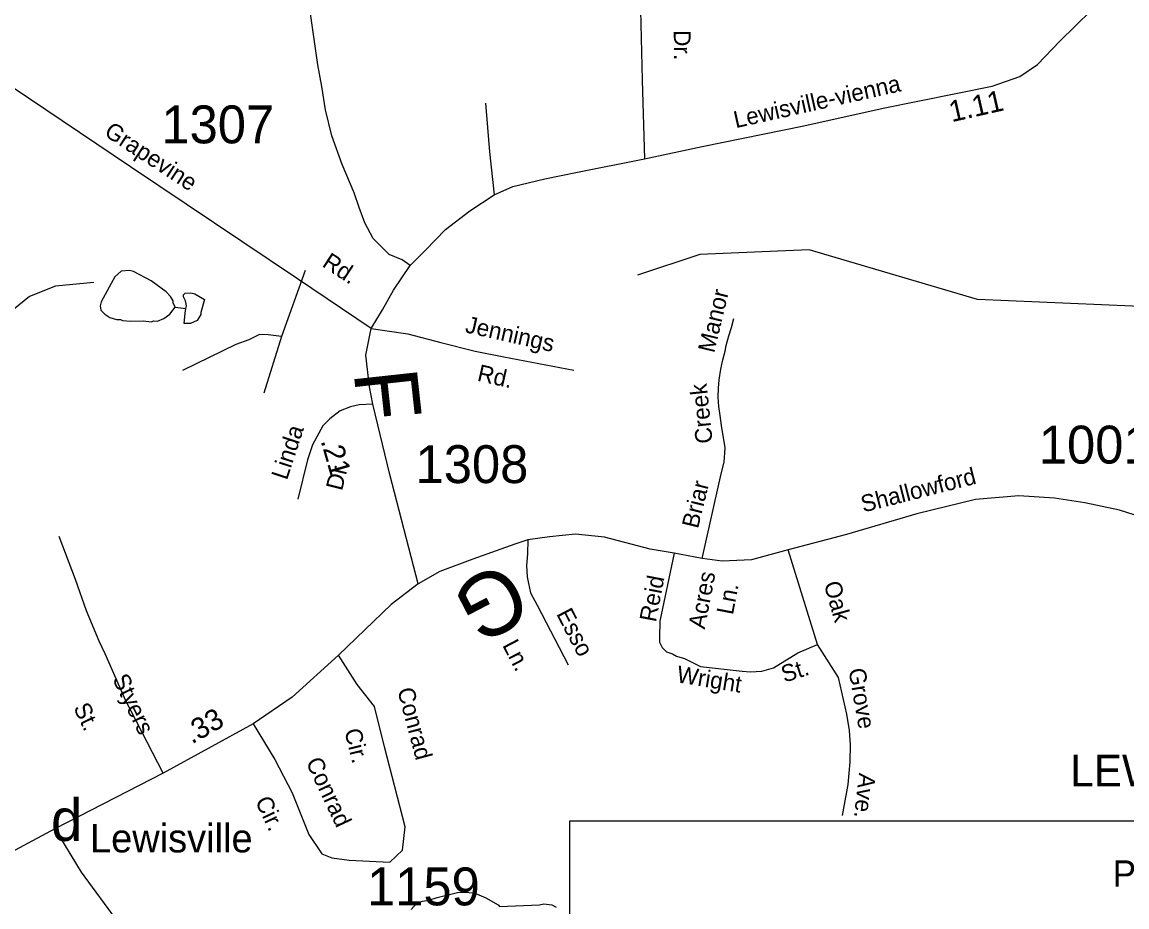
# Model space of a CAD drawing. Extents: x 1551653 to 1702041, y 811336 to 920032.
# Drawn here: x 1580534 to 1584838, y 856975 to 860421 of the extents above; entities that cross this region are included whole.
import ezdxf

# ---------------------------------------------------------------- set-up
doc = ezdxf.new("R2010")
doc.units = 0
for name, color, linetype in [('Old_Level_10', 7, 'Continuous'), ('Old_Level_11', 7, 'Continuous'), ('Old_Level_17', 7, 'Continuous'), ('Old_Level_22', 7, 'Continuous'), ('Old_Level_3', 7, 'Continuous'), ('Old_Level_32', 7, 'Continuous'), ('Old_Level_35', 7, 'Continuous'), ('Old_Level_59', 7, 'Continuous'), ('Old_Level_62', 7, 'Continuous'), ('Old_Level_8', 7, 'Continuous'), ('Old_Level_9', 7, 'Continuous')]:
    doc.layers.add(name, color=color, linetype=linetype)

msp = doc.modelspace()

# ---------------------------------------------------------------- linework, layer by layer
at = {"layer": 'Old_Level_3'}
msp.add_lwpolyline([(1589503.745, 854390.907), (1582667.227, 854390.907), (1582667.227, 857309.508), (1589503.745, 857309.508), (1589503.745, 854390.907)], dxfattribs=at)
at = {"layer": 'Old_Level_32'}
for points in [[(1581893.956, 859227.335), (1581937.264, 859299.576), (1581980.572, 859377.235), (1582045.509, 859472.566), (1582105.057, 859532.164), (1582182.651, 859613.436), (1582278.289, 859685.678), (1582373.217, 859747.746), (1582445.397, 859780.255), (1582570.605, 859810.939), (1582690.754, 859834.988), (1582958.124, 859888.496), (1583183.096, 859935.918), (1583579.121, 860016.914), (1583887.688, 860085.543), (1584312.76, 860171.491), (1584421.029, 860209.419), (1584489.6, 860256.375), (1584576.215, 860346.677), (1584698.921, 860465.876), (1584855.911, 860626.613)], [(1581893.956, 859227.335), (1581606.821, 859420.463), (1580955.472, 859857.208), (1580358.67, 860258.629)], [(1582077.043, 858233.001), (1581966.336, 858658.476), (1581899.913, 858933.263), (1581886.628, 858999.743), (1581873.343, 859123.84), (1581893.956, 859227.335)], [(1585127.288, 858419.265), (1584809.533, 858520.179), (1584674.444, 858549.023), (1584555.564, 858567.05), (1584416.873, 858576.064), (1584248.051, 858561.659), (1584019.299, 858505.774), (1583745.518, 858424.652), (1583518.42, 858365.647), (1583374.822, 858326.023), (1583261.347, 858320.614), (1583182.8, 858331.395), (1583074.16, 858352.985), (1582981.067, 858367.45), (1582802.749, 858414.321), (1582689.274, 858426.94), (1582588.407, 858416.124), (1582503.535, 858403.983), (1582453.317, 858387.28), (1582289.409, 858329.592), (1582161.524, 858280.918), (1582077.043, 858233.001)], [(1582077.043, 858233.001), (1581972, 858152.582), (1581766.715, 857954.837), (1581585.782, 857791.157), (1581434.395, 857687.131), (1581083.281, 857496.01), (1580660.98, 857279.203)], [(1580660.98, 857279.203), (1580384.241, 857130.186), (1580265.505, 857078.715), (1580172.633, 857036.302), (1580080.439, 856987.735), (1579807.4, 856837.008), (1579681.681, 856779.934), (1579542.156, 856705.837), (1579438.681, 856638.068), (1579339.98, 856585.368), (1579277.346, 856557.644), (1579119.841, 856466.188), (1578923.875, 856398.849), (1578736.364, 856317.575), (1578668.182, 856288.331), (1578502.605, 856229.121), (1578264.729, 856140.558), (1578191.182, 856119.25)], [(1580660.98, 857279.203), (1580763.805, 857110.181), (1580910.671, 856909.971), (1580943.093, 856861.297), (1581182.448, 856549.222), (1581306.082, 856387.549), (1581459.707, 856183.619), (1581746.76, 855793.521), (1582143.632, 855256.484), (1582519.305, 854744.23), (1582638.184, 854571.168), (1582911.964, 854207.272), (1583190.249, 853996.352), (1583441.515, 853842.218), (1583646.85, 853747.574), (1583827.87, 853688.085), (1584095.348, 853652.931), (1584341.93, 853677.092)]]:
    msp.add_lwpolyline(points, dxfattribs=at)
at = {"layer": 'Old_Level_35'}
for p, q in [((1581636.339, 859453.081), (1581544.436, 859196.281)), ((1581544.436, 859196.281), (1581475.338, 858975.084)), ((1583631.895, 857996.086), (1583518.42, 858365.647))]:
    msp.add_line(p, q, dxfattribs=at)
for points in [[(1582937.089, 860687.248), (1582949.103, 860194.253), (1582958.124, 859888.496)], [(1582045.509, 859472.566), (1582014.023, 859494.743), (1581964.202, 859515.695), (1581901.309, 859578.642), (1581868.495, 859638.852), (1581846.619, 859699.062), (1581827.478, 859756.536), (1581780.992, 859866.009), (1581739.974, 859978.218), (1581715.364, 860079.481), (1581701.692, 860169.796), (1581685.285, 860254.638), (1581668.878, 860372.321), (1581653.041, 860481.522)], [(1582339.319, 860105.534), (1582354.337, 859916.152), (1582373.217, 859747.746)], [(1583182.8, 858331.395), (1583257.635, 858661.282), (1583268.333, 858707.082), (1583270.833, 858742.984), (1583273.035, 858762.984), (1583258.435, 858849.382), (1583253.035, 858889.283), (1583247.533, 858923.381), (1583246.033, 858959.483), (1583246.335, 858995.484), (1583249.035, 859027.482), (1583255.433, 859069.483), (1583264.035, 859105.382), (1583272.533, 859139.181), (1583276.932, 859161.182), (1583287.533, 859198.981), (1583297.933, 859230.982), (1583306.535, 859266.783)], [(1581893.956, 859227.335), (1582036.462, 859206.585), (1582164.757, 859173.088), (1582298.631, 859139.59), (1582410.193, 859117.259), (1582683.236, 859065.684)], [(1581544.436, 859196.281), (1581492.536, 859203.082), (1581458.537, 859203.581), (1581416.339, 859183.981), (1581366.139, 859164.782), (1581158.338, 859063.781)], [(1581899.913, 858933.263), (1581846.837, 858929.782), (1581812.637, 858922.282), (1581772.536, 858906.882), (1581732.037, 858875.484), (1581705.738, 858847.784), (1581689.137, 858819.884), (1581664.636, 858774.382), (1581645.636, 858716.482), (1581607.438, 858562.985)], [(1581083.281, 857496.01), (1580938.427, 857777.2), (1580856.659, 857959.789), (1580833.457, 858010.091), (1580784.883, 858127.962), (1580741.426, 858249.714), (1580677.691, 858417.848)], [(1582503.535, 858403.983), (1582502.836, 858349.983), (1582498.135, 858303.983), (1582501.435, 858259.983), (1582507.134, 858233.783), (1582514.634, 858197.884), (1582539.834, 858149.285), (1582660.634, 857917.484)], [(1583074.16, 858352.985), (1583018.324, 858087.983), (1583016.621, 858023.631), (1583016.323, 858005.633), (1583027.33, 857985.228), (1583043.925, 857968.499), (1583066.956, 857959.99), (1583083.55, 857951.272), (1583113.787, 857941.962), (1583176.823, 857911.507), (1583339.222, 857893.193), (1583371.424, 857890.693), (1583415.562, 857892.209), (1583461.661, 857905.408), (1583555.633, 857964.584), (1583631.895, 857996.086)], [(1583729.678, 857330.52), (1583734.933, 857359.687), (1583752.433, 857451.586), (1583759.533, 857539.486), (1583760.534, 857605.487), (1583757.433, 857661.586), (1583746.334, 857725.585), (1583714.431, 857868.186), (1583631.895, 857996.086)], [(1581966.647, 857149.015), (1582015.28, 857194.985), (1582026.087, 857286.924), (1581945.033, 857597.896), (1581907.208, 857754.733), (1581839.663, 857841.265), (1581766.715, 857954.837)], [(1581434.395, 857687.131), (1581518.151, 857549.222), (1581585.696, 857419.425), (1581650.538, 857257.179), (1581701.872, 857181.464), (1581739.697, 857165.239), (1581807.242, 857157.127), (1581966.647, 857149.015)]]:
    msp.add_lwpolyline(points, dxfattribs=at)
at = {"layer": 'Old_Level_59'}
for points in [[(1580813.563, 859406.398), (1580663.465, 859393.018), (1580562.477, 859352.366), (1580452.466, 859262.708), (1580368.497, 859231.488), (1580069.531, 859299.925), (1579871.554, 859438.54), (1579763.491, 859480.114), (1579015.461, 859600.377), (1578633.449, 859706.594), (1578368.522, 859843.261), (1578113.54, 860061.847), (1577967.543, 860340.512), (1577858.455, 860868.009), (1577853.534, 861124.119), (1577789.455, 861269.911), (1577706.511, 861353.675), (1577540.522, 861406.271), (1577190.498, 861403.502), (1576981.447, 861371.617), (1576125.457, 861533.403), (1575884.521, 861613.783), (1575662.45, 861831.754)], [(1585940.583, 859374.615), (1585764.545, 859325.71), (1585463.529, 859289.057), (1584255.567, 859339.858), (1583599.503, 859533.684), (1583174.533, 859516.05), (1582931.546, 859435.618)]]:
    msp.add_lwpolyline(points, dxfattribs=at)
at = {"layer": 'Old_Level_62'}
msp.add_line((1581130.471, 859309.972), (1581171.789, 859305.41), dxfattribs=at)
for points in [[(1581130.471, 859309.972), (1581122.064, 859327.76), (1581122.166, 859335.757), (1581112.324, 859351.905), (1581094.587, 859370.103), (1581037.07, 859412.806), (1580967.557, 859449.664), (1580951.563, 859453.867), (1580919.575, 859450.279), (1580895.276, 859428.595), (1580880.923, 859402.502)], [(1580880.923, 859402.502), (1580842.168, 859331.298), (1580837.964, 859315.355), (1580839.81, 859299.36), (1580855.599, 859283.161), (1580875.386, 859270.91), (1580901.325, 859262.605), (1580917.319, 859262.4), (1580925.316, 859258.299), (1580957.202, 859255.889), (1581005.287, 859257.274), (1581037.172, 859252.865), (1581045.272, 859256.761), (1581061.266, 859256.556), (1581085.359, 859266.245), (1581109.556, 859283.931), (1581130.471, 859309.972)], [(1581171.789, 859305.41), (1581173.942, 859315.149), (1581170.149, 859335.194), (1581162.357, 859351.239), (1581162.459, 859359.236), (1581168.508, 859365.182), (1581190.551, 859366.925), (1581206.443, 859362.722), (1581244.172, 859340.884), (1581229.614, 859290.441), (1581229.511, 859282.444), (1581215.26, 859258.658), (1581189.116, 859246.97), (1581173.122, 859247.175), (1581164.612, 859247.021), (1581169.533, 859287.212), (1581171.789, 859305.41)], [(1582049.822, 856965.15), (1582072.07, 856988.834), (1582094.216, 856996.575), (1582118.207, 857000.266), (1582150.4, 857011.851), (1582230.575, 857030.818), (1582254.566, 857032.51), (1582294.552, 857029.998), (1582339.971, 857009.441), (1582388.876, 856982.324), (1582393.899, 856976.787), (1582549.944, 856982.836), (1582565.938, 856986.63), (1582597.926, 856982.221), (1582613.818, 856974.019)]]:
    msp.add_lwpolyline(points, dxfattribs=at)

# ---------------------------------------------------------------- texts
at = {"layer": 'Old_Level_10'}
for s, rotation, p in [('Dr.', 270.953903, (1583072.19, 860389.125)), ('Manor', 76.488778, (1583229.54, 859129.521)), ('Jennings', 347.274581, (1582256.493, 859213.116)), ('Rd.', 347.274581, (1582303.598, 859024.507)), ('Creek', 95.858681, (1583224.3, 858782.611)), ('Linda', 71.833311, (1581565.259, 858634.16)), ('Dr.', 76.025436, (1581779.899, 858592.633)), ('Briar', 76.208592, (1583166.772, 858445.343)), ('Acres', 79.176828, (1583193.123, 858053.952)), ('Reid', 79.176828, (1583002.681, 858081.155)), ('Ln.', 79.176828, (1583302.784, 858109.663)), ('Oak', 285.904144, (1583656.467, 858233.27)), ('Esso', 297.525756, (1582613.456, 858116.2)), ('Ln.', 297.525756, (1582403.251, 857994.329)), ('St.', 17.666372, (1583503.226, 857847.651)), ('Styers', 295.549086, (1580884.153, 857863.358)), ('Wright', 350.607214, (1583080.772, 857850.116)), ('Grove', 279.838658, (1583752.805, 857899.311)), ('Conrad', 284.972508, (1581994.723, 857819.88)), ('St.', 295.549086, (1580732.143, 857750.722)), ('Cir.', 283.967908, (1581788.593, 857661.241)), ('Conrad', 295.159689, (1581637.749, 857539.157)), ('Ave.', 263.545706, (1583794.253, 857497.754)), ('Cir.', 295.159689, (1581440.176, 857387.174))]:
    msp.add_text(s, height=65.6167, rotation=rotation, dxfattribs=at).set_placement(p)
msp.add_text('1159', height=147.6375, dxfattribs=at).set_placement((1581877.512, 856980.577))
at = {"layer": 'Old_Level_11'}
for s, height, rotation, p in [('Lewisville-vienna', 65.61666, 12.594214, (1583313.897, 860007.559)), ('Grapevine', 65.6167, 326.738439, (1580849.356, 859981.68)), ('Rd.', 65.6167, 326.943289, (1581698.806, 859471.587)), ('Shallowford', 65.61666, 14.286053, (1583810.905, 858510.596))]:
    msp.add_text(s, height=height, rotation=rotation, dxfattribs=at).set_placement(p)
at = {"layer": 'Old_Level_17'}
for s, rotation, p in [('1.11', 12.796572, (1584155.148, 860030.774)), ('.21', 285.969256, (1581696.357, 858789.981)), ('.33', 29.636867, (1581194.891, 857607.175))]:
    msp.add_text(s, height=82.0208, rotation=rotation, dxfattribs=at).set_placement(p)
at = {"layer": 'Old_Level_22'}
for s, rotation, p in [('F', 276.221075, (1581825.079, 859056.948)), ('G', 207.425236, (1582419.506, 858326.004))]:
    msp.add_text(s, height=246.062, rotation=rotation, dxfattribs=at).set_placement(p)
at = {"layer": 'Old_Level_8'}
for s, p in [('1307', (1581076.427, 859948.668)), ('1001', (1584494.765, 858701.409)), ('1308', (1582066.743, 858625.342))]:
    msp.add_text(s, height=147.6375, dxfattribs=at).set_placement(p)
at = {"layer": 'Old_Level_9'}
for s, height, p in [('LEWISVILLE', 123.0312, (1584617.445, 857444.062)), ('d', 164.042, (1580646.231, 857231.537)), ('Lewisville', 110.7281, (1580798.136, 857186.872)), ('POP. 9,493', 102.526, (1584782.24, 857053.263))]:
    msp.add_text(s, height=height, dxfattribs=at).set_placement(p)

doc.saveas('drawing.dxf')
